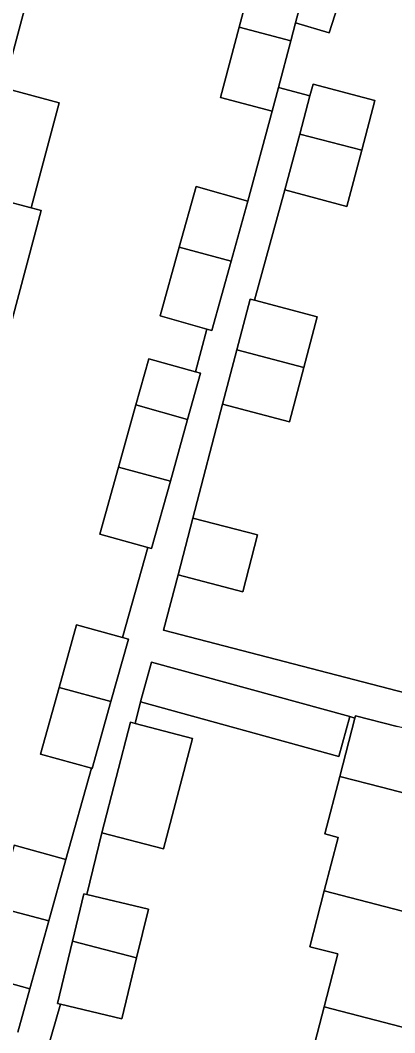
# Model space of a CAD drawing. Extents: x 163683 to 164494, y 382709 to 383872.
# Drawn here: x 163854.9 to 163874.9, y 383231.7 to 383286 of the extents above; entities that cross this region are included whole.
import ezdxf

# ---------------------------------------------------------------- set-up
doc = ezdxf.new("R2010")
doc.units = 0
for name, color, linetype in [('IMGEO_Erf', 7, 'Continuous'), ('IMGEO_Pand', 7, 'Continuous'), ('IMGEO_Voetpad_open', 7, 'Continuous')]:
    doc.layers.add(name, color=color, linetype=linetype)

msp = doc.modelspace()

# ---------------------------------------------------------------- linework, layer by layer
at = {"layer": 'IMGEO_Erf'}
for points in [[(163854.568, 383241.759), (163857.339, 383240.985), (163858.706, 383245.874), (163855.972, 383246.639), (163856.967, 383250.204), (163857.907, 383253.567), (163860.372, 383252.878), (163861.719, 383257.698), (163859.146, 383258.417), (163860.147, 383262.004), (163861.081, 383265.345), (163861.773, 383267.82), (163864.266, 383267.122), (163864.884, 383269.409), (163862.374, 383270.11), (163863.401, 383273.788), (163864.309, 383277.038), (163867.081, 383276.264), (163868.376, 383281.086), (163865.607, 383281.822), (163866.606, 383285.579), (163867.505, 383288.961)], [(163855.606, 383288.371), (163854.071, 383282.596)], [(163872.352, 383288.183), (163871.437, 383285.286), (163869.632, 383285.812), (163869.374, 383284.843), (163868.714, 383282.358), (163870.398, 383281.9), (163870.565, 383282.528), (163873.878, 383281.648), (163873.17, 383278.985), (163872.372, 383275.982), (163869.059, 383276.863), (163867.423, 383270.957), (163870.785, 383270.072), (163870.07, 383267.354), (163869.3, 383264.431), (163865.712, 383265.376), (163864.135, 383259.285), (163867.601, 383258.377), (163866.803, 383255.334), (163863.337, 383256.242), (163862.561, 383253.278), (163875.544, 383249.898)], [(163853.999, 383282.327), (163856.975, 383281.535), (163855.475, 383275.898), (163856.02, 383275.753), (163854.447, 383269.847)], [(163870.404, 383230.205), (163871.156, 383233.102), (163871.89, 383235.927), (163870.387, 383236.318), (163871.163, 383239.303), (163871.909, 383242.176), (163871.199, 383242.361), (163871.998, 383245.44), (163872.811, 383248.57), (163872.528, 383248.648), (163871.94, 383246.514), (163861.335, 383249.435), (163861.035, 383248.28), (163864.107, 383247.481), (163862.567, 383241.565), (163859.262, 383242.425), (163858.464, 383239.117), (163861.753, 383238.324), (163861.123, 383235.713), (163860.335, 383232.445), (163857.047, 383233.238), (163855.424, 383227.614)], [(163854.757, 383231.74), (163855.404, 383234.057), (163852.633, 383234.831)]]:
    msp.add_lwpolyline(points, dxfattribs=at)
at = {"layer": 'IMGEO_Pand'}
for points in [[(163855.606, 383288.371), (163855.641, 383288.502), (163848.577, 383290.384), (163847.005, 383284.478), (163854.071, 383282.596)], [(163870.274, 383288.225), (163867.505, 383288.961), (163866.606, 383285.579), (163869.374, 383284.843), (163869.632, 383285.812)], [(163869.374, 383284.843), (163866.606, 383285.579), (163865.607, 383281.822), (163868.376, 383281.086), (163868.714, 383282.358)], [(163853.999, 383282.327), (163854.071, 383282.596), (163847.005, 383284.478), (163845.433, 383278.572), (163852.501, 383276.69), (163855.475, 383275.898), (163856.975, 383281.535)], [(163870.398, 383281.9), (163869.855, 383279.857), (163873.17, 383278.985), (163873.878, 383281.648), (163870.565, 383282.528)], [(163873.17, 383278.985), (163869.855, 383279.857), (163869.059, 383276.863), (163872.372, 383275.982)], [(163856.02, 383275.753), (163855.475, 383275.898), (163852.501, 383276.69), (163845.433, 383278.572), (163843.861, 383272.667), (163850.93, 383270.784), (163854.361, 383269.87), (163854.447, 383269.847)], [(163867.081, 383276.264), (163864.309, 383277.038), (163863.401, 383273.788), (163866.182, 383273.047)], [(163866.182, 383273.047), (163863.401, 383273.788), (163862.374, 383270.11), (163864.884, 383269.409), (163865.146, 383269.336)], [(163867.423, 383270.957), (163867.197, 383271.017), (163866.481, 383268.298), (163870.07, 383267.354), (163870.785, 383270.072)], [(163870.07, 383267.354), (163866.481, 383268.298), (163865.712, 383265.376), (163869.3, 383264.431)], [(163864.543, 383267.045), (163864.266, 383267.122), (163861.773, 383267.82), (163861.081, 383265.345), (163863.852, 383264.571)], [(163863.852, 383264.571), (163861.081, 383265.345), (163860.147, 383262.004), (163862.928, 383261.263)], [(163862.928, 383261.263), (163860.147, 383262.004), (163859.146, 383258.417), (163861.719, 383257.698), (163861.917, 383257.643)], [(163864.135, 383259.285), (163863.337, 383256.242), (163866.803, 383255.334), (163867.601, 383258.377)], [(163860.678, 383252.793), (163860.372, 383252.878), (163857.907, 383253.567), (163856.967, 383250.204), (163859.748, 383249.463)], [(163861.923, 383251.569), (163861.335, 383249.435), (163871.94, 383246.514), (163872.528, 383248.648)], [(163859.748, 383249.463), (163856.967, 383250.204), (163855.972, 383246.639), (163858.706, 383245.874), (163858.743, 383245.864)], [(163881.572, 383246.572), (163881.148, 383246.685), (163876.707, 383247.731), (163875.078, 383248.112), (163872.843, 383248.693), (163872.811, 383248.57), (163871.998, 383245.44), (163874.232, 383244.86), (163880.681, 383243.185)], [(163864.107, 383247.481), (163861.035, 383248.28), (163860.802, 383248.341), (163859.262, 383242.425), (163862.567, 383241.565)], [(163881.497, 383242.971), (163881.189, 383243.053), (163880.681, 383243.185), (163874.232, 383244.86), (163871.998, 383245.44), (163871.199, 383242.361), (163871.909, 383242.176), (163871.163, 383239.303), (163879.95, 383237.016)], [(163857.339, 383240.985), (163854.568, 383241.759), (163853.642, 383238.443), (163856.422, 383237.703)], [(163871.156, 383233.102), (163878.441, 383231.206), (163879.95, 383237.016), (163871.163, 383239.303), (163870.387, 383236.318), (163871.89, 383235.927)], [(163861.753, 383238.324), (163858.464, 383239.117), (163858.299, 383239.157), (163857.684, 383236.608), (163861.123, 383235.713)], [(163856.422, 383237.703), (163853.642, 383238.443), (163853.591, 383238.259), (163852.633, 383234.831), (163855.404, 383234.057)], [(163861.123, 383235.713), (163857.684, 383236.608), (163856.88, 383233.278), (163857.047, 383233.238), (163860.335, 383232.445)], [(163871.156, 383233.102), (163870.404, 383230.205), (163868.846, 383230.61), (163868.09, 383227.699), (163876.933, 383225.397), (163878.441, 383231.206)]]:
    msp.add_lwpolyline(points, close=True, dxfattribs=at)
at = {"layer": 'IMGEO_Voetpad_open'}
for points in [[(163870.274, 383288.225), (163869.632, 383285.812), (163871.437, 383285.286), (163872.352, 383288.183)], [(163875.544, 383249.898), (163862.561, 383253.278), (163863.337, 383256.242), (163864.135, 383259.285), (163865.712, 383265.376), (163866.481, 383268.298), (163867.197, 383271.017), (163867.423, 383270.957), (163869.059, 383276.863), (163869.855, 383279.857), (163870.398, 383281.9), (163868.714, 383282.358), (163868.376, 383281.086), (163867.081, 383276.264), (163866.182, 383273.047), (163865.146, 383269.336), (163864.884, 383269.409), (163864.266, 383267.122), (163864.543, 383267.045), (163863.852, 383264.571), (163862.928, 383261.263), (163861.917, 383257.643), (163861.719, 383257.698), (163860.372, 383252.878), (163860.678, 383252.793), (163859.748, 383249.463), (163858.743, 383245.864), (163858.706, 383245.874), (163857.339, 383240.985), (163856.422, 383237.703), (163855.404, 383234.057), (163854.757, 383231.74)], [(163858.299, 383239.157), (163858.464, 383239.117), (163859.262, 383242.425), (163860.802, 383248.341), (163861.035, 383248.28), (163861.335, 383249.435), (163861.923, 383251.569), (163872.528, 383248.648), (163872.811, 383248.57), (163872.843, 383248.693), (163875.078, 383248.112)], [(163855.424, 383227.614), (163857.047, 383233.238), (163856.88, 383233.278), (163857.684, 383236.608), (163858.299, 383239.157)]]:
    msp.add_lwpolyline(points, dxfattribs=at)

doc.saveas('drawing.dxf')
